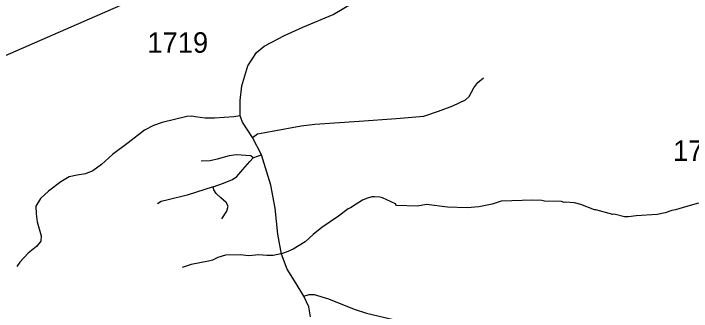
# Model space of a CAD drawing. Extents: x 1159738 to 1321356, y 736314 to 882035.
# Drawn here: x 1277290 to 1281438, y 792328 to 794149 of the extents above; entities that cross this region are included whole.
import ezdxf

# ---------------------------------------------------------------- set-up
doc = ezdxf.new("R2010")
doc.units = 0
for name, color, linetype in [('Exist Hydrographic Misc Water Feature', 7, 'Continuous'), ('Exist Road Non-System Type 51', 7, 'Continuous'), ('Exist Road Secondary Structure Standard Bridge Number Label', 7, 'Continuous'), ('Exist Road Secondary Type 51 Attributed', 7, 'Continuous'), ('Exist Road Secondary Type 51 Number Label', 7, 'Continuous')]:
    doc.layers.add(name, color=color, linetype=linetype)

msp = doc.modelspace()

# ---------------------------------------------------------------- linework, layer by layer
at = {"layer": 'Exist Hydrographic Misc Water Feature'}
msp.add_lwpolyline([(1281480.9, 792989.3), (1281401.9, 792967.5), (1281341.4, 792949.4), (1281317.3, 792946.1), (1281276.9, 792931.4), (1281228.5, 792920.9), (1281100.2, 792913), (1281051.9, 792906.5), (1281027.9, 792907.2), (1280965.3, 792922.2), (1280956.4, 792921.5), (1280853.2, 792949.7), (1280845.1, 792949), (1280762.1, 792981.6), (1280722.4, 792992.8), (1280666.5, 792996.6), (1280658.4, 792994.8), (1280642.6, 792999.3), (1280538.7, 793002.6), (1280522.8, 793007.1), (1280466.8, 793008.8), (1280274.6, 793002.9), (1280218, 792984.6), (1280137.4, 792967.2), (1280065.2, 792961.4), (1279945.3, 792965.2), (1279817.6, 792981.2), (1279762.3, 792970.7), (1279633.4, 792975), (1279627.7, 792985.2), (1279546.7, 793021.7), (1279530.8, 793026.2), (1279499, 793029.2), (1279483, 793027.7), (1279450.7, 793018.7), (1279426.3, 793007.5), (1279385.6, 792984.7), (1279352.9, 792961.8), (1279336.7, 792956.3), (1279279.2, 792910.1), (1279177.1, 792841.3), (1279123.8, 792798.9), (1279074.4, 792754.5), (1279001, 792708.8), (1278968.5, 792693.8), (1278936.2, 792682.8), (1278879.7, 792670.6), (1278839.7, 792669.8), (1278790.9, 792674.6), (1278729.8, 792667.3), (1278677.5, 792673.7), (1278587.6, 792671.7), (1278539.2, 792657.2), (1278506.7, 792642.3), (1278482.5, 792635), (1278377.8, 792614.3), (1278321.2, 792596.1)], dxfattribs=at)
at = {"layer": 'Exist Road Non-System Type 51'}
for points in [[(1278752.1, 793392.4), (1278783.9, 793414.1), (1278872.1, 793430), (1279049.9, 793463.2), (1279133.7, 793471.9), (1279405.4, 793492.2), (1279632.3, 793508.1), (1279801.4, 793521.1), (1279891, 793552.9), (1279978.7, 793584.6), (1280055.3, 793620.7), (1280077, 793642.4), (1280105.9, 793695.9), (1280130.5, 793727.8), (1280165.2, 793755.2)], [(1278676.5, 793524.1), (1278638.9, 793518.4), (1278518.9, 793509.7), (1278462.6, 793509.7), (1278401.9, 793516.9), (1278381.6, 793522.7), (1278351.3, 793519.8), (1278199.5, 793482.2), (1278147.5, 793464.8), (1278091.1, 793435.9), (1277991.4, 793357.8), (1277896, 793286.9), (1277828.1, 793226.2), (1277774.9, 793187.2), (1277730.1, 793169.9), (1277679.3, 793161.8)], [(1278757.2, 793267), (1278741.3, 793278.5), (1278653.1, 793285.8), (1278609.7, 793278.5), (1278536, 793258.3), (1278492.7, 793248.2), (1278439.2, 793246.7)], [(1278511.5, 793090.5), (1278575.1, 793112.2), (1278630, 793133.9), (1278656, 793152.7), (1278693.6, 793196.1), (1278735.5, 793243.8), (1278757.2, 793267), (1278777.4, 793275.6), (1278794.7, 793281.4), (1278807.8, 793285.8)], [(1277679.3, 793161.8), (1277630.6, 793151.6), (1277578.6, 793121.2), (1277504.9, 793063.4), (1277455.7, 793018.5), (1277426.8, 792970.8), (1277428.3, 792924.5), (1277434, 792876.8), (1277460.1, 792790), (1277457.2, 792756.7), (1277429.7, 792724.9), (1277380.6, 792684.4), (1277328.5, 792629.4), (1277309.7, 792603.4)], [(1278511.5, 793090.5), (1278352.5, 793038.4), (1278236.8, 793011), (1278193.5, 793000.8), (1278171.8, 792986.4)], [(1278564.9, 792893.8), (1278595.3, 792940.1), (1278604, 792971.9), (1278591, 792993.6), (1278557.7, 793022.5), (1278530.3, 793048.6), (1278515.8, 793071.7), (1278511.5, 793090.5)], [(1279067.2, 792422), (1279099, 792430.7), (1279129.3, 792430.7), (1279217.5, 792404.6), (1279375, 792341), (1279448.8, 792317.8), (1279596.2, 792283.1), (1279782.6, 792247), (1279915.2, 792218.4), (1280025.2, 792202.1), (1280214.4, 792169.2), (1280386.4, 792140.3), (1280491.4, 792120.3), (1280585.3, 792104.4), (1280737.1, 792066.7), (1280799.2, 792047.9)]]:
    msp.add_lwpolyline(points, dxfattribs=at)
at = {"layer": 'Exist Road Secondary Structure Standard Bridge Number Label'}
msp.add_line((1279367.6, 794818.6), (1275212.9, 793009.7), dxfattribs=at)
at = {"layer": 'Exist Road Secondary Type 51 Attributed'}
msp.add_lwpolyline([(1279107.6, 792294.3), (1279097.7, 792356), (1279067.2, 792422), (1279020.3, 792498.8), (1278964.6, 792586.4), (1278928.8, 792678), (1278906.9, 792799.5), (1278890.9, 792958.9), (1278865.1, 793100.3), (1278807.8, 793285.8), (1278752.1, 793392.4), (1278692, 793485.7), (1278676.5, 793524.1), (1278676.1, 793618.5), (1278688, 793708.2), (1278723.9, 793829.7), (1278777.6, 793911.3), (1278823.4, 793949.2), (1278948.8, 794014.9), (1279060, 794066), (1279246.7, 794142.8), (1279365.8, 794215.2)], dxfattribs=at)

# ---------------------------------------------------------------- texts
at = {"layer": 'Exist Road Secondary Type 51 Number Label'}
for s, p in [('1719', (1278109.1, 793909.6)), ('1765', (1281325.3, 793248.7))]:
    msp.add_text(s, height=125, dxfattribs=at).set_placement(p)

doc.saveas('drawing.dxf')
